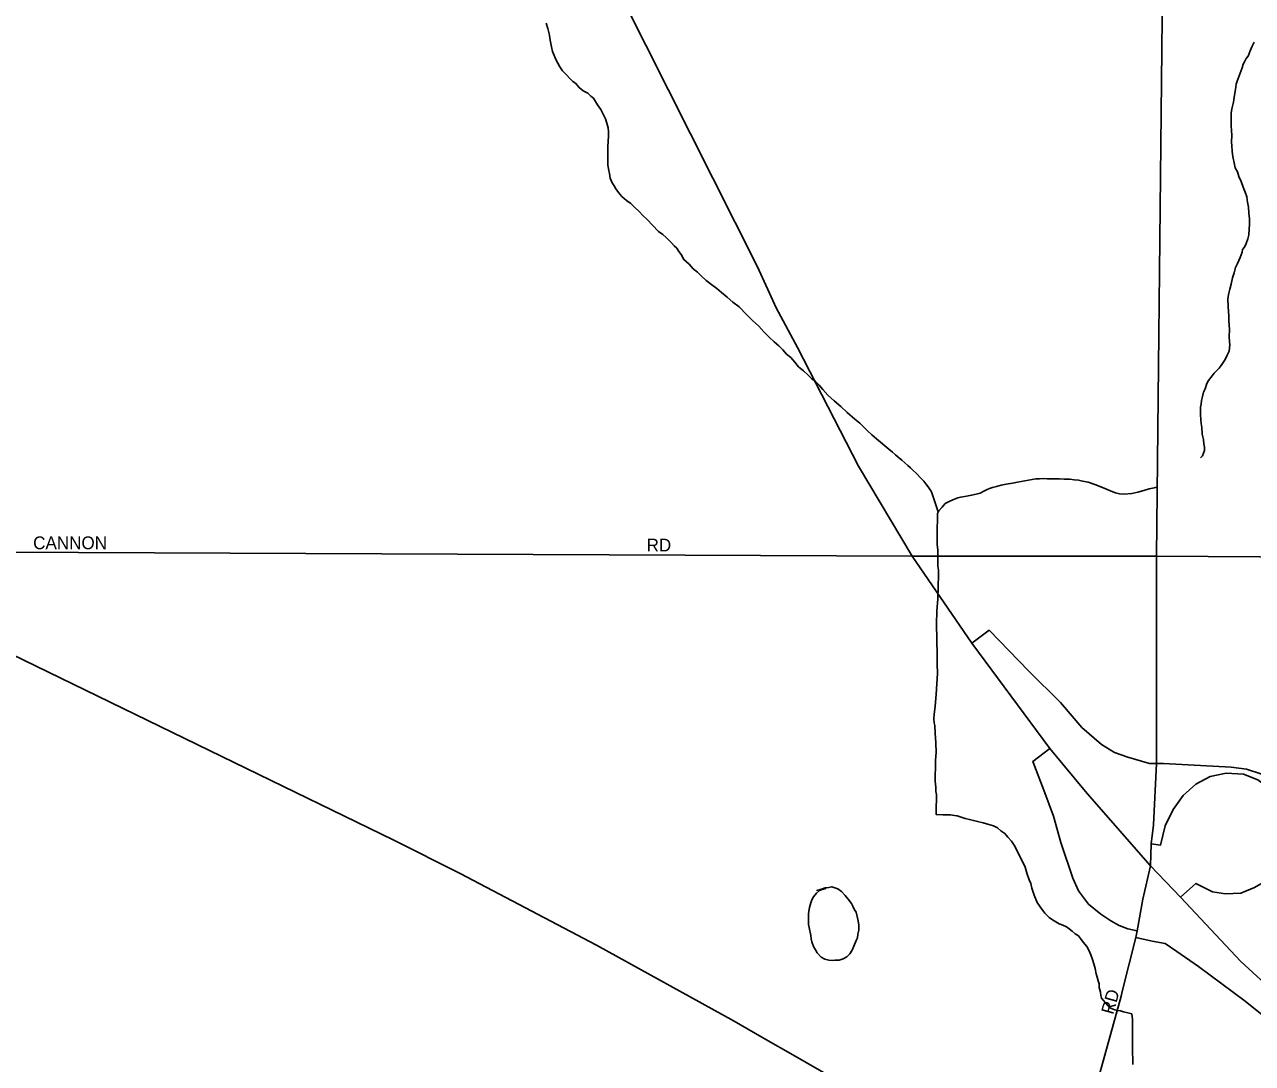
# Model space of a CAD drawing. Extents: x 2010165 to 2382125, y 1060529 to 1407316.
# Drawn here: x 2247661 to 2252478, y 1241710 to 1245787 of the extents above; entities that cross this region are included whole.
import ezdxf

# ---------------------------------------------------------------- set-up
doc = ezdxf.new("R2010")
doc.units = 0
for name, color, linetype in [('GM_X_City_Street', 7, 'Continuous'), ('GM_X_City_Street_Text', 7, 'Continuous'), ('GM_X_Interchange_Ramps', 7, 'Continuous'), ('GM_X_Minor_Lake', 7, 'Continuous'), ('GM_X_Minor_River', 7, 'Continuous'), ('GM_X_Rail_Line', 7, 'Continuous'), ('GM_X_US_Route', 7, 'Continuous')]:
    doc.layers.add(name, color=color, linetype=linetype)

msp = doc.modelspace()

# ---------------------------------------------------------------- linework, layer by layer
at = {"layer": 'GM_X_City_Street'}
for points in [[(2252102.4, 1243700.5), (2252160.1, 1249165.6)], [(2247513.3, 1243717.6), (2247575.5, 1243716.3), (2251143, 1243700.3), (2252102.4, 1243700.5), (2259197.2, 1243655.2), (2262280.1, 1243618.6), (2262326.9, 1243617.3)], [(2252102.1, 1242995.1), (2252102.4, 1243700.5)], [(2251969.2, 1241996.8), (2252021.1, 1242203.7), (2252026, 1242230.5), (2252048.8, 1242354.4), (2252078.1, 1242485.8), (2252081.5, 1242572.1), (2252089.7, 1242645.8), (2252102.1, 1242886.5), (2252102.1, 1242995.1)], [(2251556.4, 1239592.7), (2251552.8, 1239848), (2251556.5, 1240133.1), (2251573.5, 1240333.3), (2251594.3, 1240507.1), (2251622.6, 1240667.6), (2251879.2, 1241672), (2251963.5, 1241974.2), (2251969.2, 1241996.8)]]:
    msp.add_lwpolyline(points, dxfattribs=at)
at = {"layer": 'GM_X_Interchange_Ramps'}
for points in [[(2252102.1, 1242886.5), (2252074.8, 1242886.5), (2251989.8, 1242911.6), (2251937.1, 1242929.6), (2251886.8, 1242961.4), (2251808.8, 1243028.4), (2251725.7, 1243125.6), (2251600.7, 1243249.1), (2251446, 1243410), (2251377.1, 1243358.8)], [(2251683.5, 1242945.9), (2251616.3, 1242894.4), (2251660.1, 1242781.6), (2251698, 1242680.4), (2251726.9, 1242577.4), (2251774.2, 1242437.4), (2251796.5, 1242386.6), (2251835.6, 1242335.2), (2251883.8, 1242295.6), (2251923.4, 1242268.8), (2251955.9, 1242251.3), (2251989.1, 1242238.4), (2252026, 1242230.5)], [(2252776.2, 1241811.8), (2252832.7, 1241871.3), (2252761.5, 1241963.8), (2252713.4, 1242042.9), (2252680, 1242122.5), (2252650.9, 1242218.7), (2252645.4, 1242314.9), (2252641.8, 1242447.2), (2252646.1, 1242614.7), (2252635.9, 1242684.7), (2252608.8, 1242751.5), (2252562.1, 1242808), (2252511.2, 1242845.6), (2252454.7, 1242864.3), (2252395.2, 1242872.8), (2252130, 1242886.4), (2252102.1, 1242886.5)], [(2252081.5, 1242572.1), (2252118.3, 1242566.9), (2252136.4, 1242642.7), (2252167.5, 1242705.8), (2252206.9, 1242761.4), (2252256.2, 1242806.1), (2252312.8, 1242836.1), (2252374.9, 1242848.3), (2252443.3, 1242844.9), (2252499.8, 1242823), (2252552.1, 1242783.8), (2252589.3, 1242742.8), (2252616.1, 1242688), (2252623.3, 1242639.8), (2252626.1, 1242581.4), (2252607.9, 1242520.8), (2252580.7, 1242470.2), (2252536.3, 1242428.4), (2252487.1, 1242400.5), (2252433.3, 1242377.5), (2252372.5, 1242375.7), (2252321.7, 1242382.9), (2252256.7, 1242416.2), (2252196.1, 1242362.7)], [(2252021.1, 1242203.7), (2252085.6, 1242190), (2252136.3, 1242179.9), (2252181.9, 1242149.5), (2252266.4, 1242090.3), (2252450.5, 1241953.5), (2252707.3, 1241747.4), (2252776.2, 1241811.8)]]:
    msp.add_lwpolyline(points, dxfattribs=at)
at = {"layer": 'GM_X_Minor_Lake'}
msp.add_lwpolyline([(2250767.9, 1242388.3), (2250777.9, 1242390.4), (2250791.9, 1242394.5), (2250801.9, 1242398.6), (2250816, 1242400.7), (2250828, 1242402.8), (2250852.2, 1242394.9), (2250866.3, 1242384.9), (2250880.5, 1242369), (2250892.7, 1242355), (2250904.9, 1242337), (2250911, 1242327), (2250917.1, 1242312.9), (2250923.3, 1242302.9), (2250927.4, 1242286.9), (2250931.6, 1242268.8), (2250933.7, 1242252.8), (2250933.8, 1242242.7), (2250933.9, 1242232.7), (2250930, 1242216.6), (2250928.2, 1242202.5), (2250924.2, 1242192.4), (2250914.4, 1242170.2), (2250908.5, 1242154.1), (2250898.6, 1242140), (2250886.7, 1242127.9), (2250872.7, 1242119.7), (2250856.7, 1242115.6), (2250840.6, 1242115.5), (2250830.6, 1242113.4), (2250816.5, 1242115.3), (2250800.4, 1242119.3), (2250786.3, 1242127.2), (2250770.1, 1242143.2), (2250764, 1242155.2), (2250755.8, 1242169.2), (2250749.6, 1242187.2), (2250747.5, 1242199.3), (2250745.4, 1242211.3), (2250739.1, 1242243.4), (2250737, 1242255.5), (2250736.8, 1242271.6), (2250736.7, 1242283.6), (2250736.6, 1242295.7), (2250738.5, 1242307.7), (2250740.4, 1242321.8), (2250746.2, 1242339.9), (2250750.1, 1242352), (2250756.1, 1242364.1), (2250768, 1242378.3), (2250779.9, 1242388.4), (2250789.9, 1242392.5), (2250804, 1242396.6), (2250806, 1242396.6)], dxfattribs=at)
at = {"layer": 'GM_X_Minor_River'}
for points in [[(2249707.5, 1245791.4), (2249713.7, 1245771.3), (2249717.9, 1245755.3), (2249720, 1245745.2), (2249722.1, 1245733.2), (2249724.2, 1245719.2), (2249728.4, 1245699.1)], [(2249728.4, 1245699.1), (2249732.6, 1245681), (2249747, 1245647), (2249753.1, 1245634.9), (2249761.2, 1245620.9), (2249771.4, 1245604.9), (2249785.6, 1245591), (2249801.8, 1245573), (2249812, 1245563), (2249822, 1245557), (2249836.3, 1245539), (2249852.4, 1245527.1), (2249870.6, 1245517.2), (2249882.7, 1245505.2), (2249892.9, 1245497.2), (2249901, 1245485.2), (2249909.2, 1245471.2), (2249921.4, 1245453.2), (2249931.6, 1245435.2), (2249939.7, 1245417.1), (2249945.9, 1245399.1), (2249950.1, 1245381.1), (2249952.2, 1245367), (2249952.4, 1245348.9), (2249950.6, 1245328.8), (2249948.8, 1245306.7), (2249948.9, 1245292.6), (2249949, 1245280.6), (2249949.1, 1245270.5), (2249949.3, 1245246.4), (2249949.4, 1245234.4), (2249951.5, 1245222.3), (2249953.6, 1245212.3), (2249955.7, 1245202.2), (2249957.9, 1245184.2), (2249966.1, 1245166.1), (2249974.2, 1245154.1), (2249980.4, 1245142.1), (2249990.5, 1245128.1), (2250004.7, 1245112.1), (2250022.9, 1245096.2), (2250039.1, 1245084.2), (2250055.3, 1245068.3), (2250071.5, 1245054.3), (2250087.7, 1245036.3), (2250101.9, 1245022.4), (2250148.5, 1244974.4), (2250164.7, 1244962.5), (2250178.8, 1244950.5), (2250189, 1244940.6), (2250199.1, 1244930.6), (2250209.2, 1244918.6), (2250219.4, 1244908.6), (2250227.5, 1244896.6), (2250237.6, 1244884.6), (2250247.9, 1244864.6), (2250268.1, 1244846.6), (2250284.3, 1244828.6), (2250300.5, 1244814.7), (2250316.7, 1244798.7), (2250334.9, 1244782.8), (2250357.2, 1244764.8), (2250377.4, 1244750.9), (2250395.6, 1244734.9), (2250417.8, 1244717), (2250440.1, 1244697.1), (2250464.4, 1244679.1), (2250492.7, 1244649.2), (2250517, 1244625.2), (2250541.3, 1244603.3), (2250561.6, 1244581.3), (2250581.9, 1244559.3), (2250602.1, 1244541.4), (2250620.3, 1244525.4), (2250636.5, 1244509.5), (2250650.7, 1244493.5), (2250666.9, 1244479.5), (2250683.1, 1244461.5), (2250697.4, 1244443.6), (2250717.6, 1244427.6), (2250733.8, 1244411.6), (2250750, 1244395.7), (2250764.1, 1244385.7), (2250778.3, 1244371.8), (2250792.5, 1244353.8), (2250812.8, 1244331.8), (2250837.1, 1244309.8), (2250863.4, 1244287.9), (2250887.7, 1244264), (2250918, 1244238), (2250938.3, 1244222.1), (2250952.4, 1244208.1), (2250968.6, 1244192.1), (2250984.8, 1244176.2), (2251003.1, 1244160.2), (2251051.6, 1244120.4), (2251065.8, 1244108.4), (2251077.9, 1244098.4), (2251088, 1244088.4), (2251102.2, 1244076.5), (2251114.3, 1244066.5)], [(2252484.9, 1245717.3), (2252477, 1245701.2), (2252469.2, 1245683.1), (2252461.3, 1245662.9), (2252453.4, 1245652.8), (2252447.5, 1245640.7), (2252441.5, 1245630.6), (2252437.6, 1245616.6), (2252418, 1245564.2), (2252414.1, 1245552.1), (2252412.3, 1245532), (2252408.5, 1245509.9), (2252404.7, 1245481.7), (2252396.9, 1245455.5)], [(2252396.9, 1245455.5), (2252395.1, 1245439.4), (2252395.3, 1245411.3), (2252395.5, 1245389.2), (2252395.7, 1245371.1), (2252397.9, 1245351.1), (2252396.1, 1245326.9), (2252398.2, 1245308.8), (2252398.4, 1245290.8), (2252400.5, 1245276.7), (2252402.7, 1245262.7), (2252406.8, 1245244.6), (2252411, 1245224.5), (2252419.2, 1245208.5), (2252425.4, 1245190.5), (2252433.6, 1245170.4), (2252441.8, 1245148.4), (2252450, 1245128.3), (2252456.2, 1245110.3), (2252458.4, 1245090.2), (2252462.6, 1245070.1), (2252464.8, 1245046.1), (2252467, 1245024), (2252467.2, 1245003.9), (2252465.4, 1244983.8), (2252463.6, 1244961.6), (2252459.7, 1244945.5), (2252453.8, 1244927.4), (2252447.9, 1244913.3), (2252440, 1244903.2), (2252438.1, 1244893.1), (2252430.2, 1244873), (2252420.4, 1244848.8), (2252412.5, 1244832.7), (2252406.7, 1244812.6), (2252400.8, 1244792.4), (2252395, 1244768.3), (2252389.2, 1244748.1), (2252385.3, 1244732), (2252383.4, 1244720), (2252381.5, 1244707.9), (2252384, 1244657.7), (2252386.1, 1244645.6), (2252386.3, 1244623.5), (2252388.6, 1244589.4), (2252386.8, 1244561.2), (2252389, 1244541.2), (2252389.1, 1244529.1), (2252387.3, 1244505), (2252379.5, 1244488.8), (2252371.6, 1244472.7), (2252363.6, 1244460.6), (2252355.7, 1244448.5), (2252347.8, 1244438.4), (2252337.8, 1244428.3), (2252327.9, 1244418.2), (2252319.9, 1244408.1), (2252306.1, 1244389.9), (2252300.1, 1244377.8), (2252292.3, 1244357.7), (2252286.4, 1244343.6), (2252282.5, 1244327.4), (2252278.6, 1244311.3), (2252276.8, 1244297.3), (2252274.9, 1244285.2), (2252275, 1244273.1), (2252275.1, 1244255.1), (2252275.3, 1244237), (2252277.5, 1244220.9), (2252279.6, 1244204.8), (2252281.8, 1244178.7), (2252286, 1244158.7), (2252288.2, 1244140.6), (2252290.3, 1244128.6), (2252290.4, 1244114.5), (2252286.5, 1244104.4), (2252282.6, 1244094.3), (2252274.6, 1244086.2)], [(2251114.3, 1244066.5), (2251126.5, 1244056.6), (2251136.6, 1244046.6), (2251146.7, 1244036.6), (2251158.9, 1244026.6), (2251177.1, 1244006.6), (2251189.2, 1243994.7), (2251197.4, 1243984.7), (2251205.5, 1243972.7), (2251219.7, 1243952.7), (2251245.9, 1243874.1)], [(2252105, 1243970.6), (2252103, 1243970.6), (2252093, 1243968.5), (2252072.9, 1243964.4), (2252052.9, 1243958.2), (2252028.9, 1243952), (2252004.8, 1243945.8), (2251974.7, 1243943.6), (2251956.7, 1243945.5), (2251940.6, 1243949.4), (2251924.4, 1243955.3), (2251906.3, 1243963.2), (2251884.1, 1243973.1), (2251860, 1243981), (2251833.8, 1243990.9), (2251811.7, 1243994.8), (2251795.6, 1243998.7), (2251779.5, 1244000.6), (2251761.4, 1244002.5), (2251739.3, 1244002.3), (2251721.2, 1244004.2), (2251703.2, 1244004.1), (2251689.1, 1244004), (2251673, 1244003.9), (2251657, 1244005.8), (2251642.9, 1244003.7), (2251628.9, 1244003.6), (2251614.8, 1244001.5), (2251556.7, 1243991.1), (2251536.7, 1243986.9), (2251512.6, 1243982.7), (2251492.6, 1243978.6), (2251474.5, 1243974.4), (2251458.5, 1243970.3), (2251446.5, 1243966.2), (2251434.5, 1243960.1), (2251424.5, 1243956), (2251410.5, 1243947.9), (2251394.5, 1243943.8), (2251376.5, 1243939.6), (2251356.4, 1243935.5), (2251342.4, 1243933.4), (2251332.4, 1243931.3), (2251322.3, 1243929.2), (2251302.3, 1243921.1), (2251288.3, 1243914.9), (2251272.3, 1243906.8), (2251260.4, 1243892.7), (2251248.5, 1243878.5), (2251242.6, 1243868.4), (2251242.8, 1243844.3), (2251241.1, 1243808.1), (2251241.2, 1243798.1), (2251241.4, 1243776), (2251241.5, 1243761.9), (2251241.7, 1243745.8), (2251243.9, 1243723.8), (2251244.1, 1243697.6), (2251244.3, 1243679.5), (2251244.4, 1243661.5), (2251246.6, 1243645.4), (2251246.8, 1243625.3), (2251245.1, 1243581.1), (2251243.6, 1243532.8), (2251240, 1243484.6), (2251238.4, 1243434.3), (2251241.5, 1243311.8), (2251241.8, 1243277.6), (2251242.2, 1243239.4), (2251240.5, 1243199.3), (2251236.9, 1243159), (2251233.3, 1243110.8), (2251229.5, 1243080.6), (2251227.7, 1243062.5), (2251229.8, 1243046.5), (2251231.9, 1243036.4), (2251234.2, 1243006.3), (2251236.6, 1242968.1), (2251236.9, 1242930), (2251235.2, 1242899.8), (2251235.5, 1242867.6), (2251233.7, 1242843.5), (2251233.9, 1242817.4), (2251236.1, 1242793.3), (2251236.3, 1242777.2), (2251238.4, 1242765.2), (2251238.5, 1242755.1), (2251236.9, 1242706.9), (2251237.1, 1242686.8), (2251263.2, 1242685), (2251293.3, 1242685.2), (2251309.4, 1242683.3), (2251319.4, 1242681.3), (2251331.5, 1242677.4), (2251351.6, 1242671.5), (2251373.8, 1242665.6), (2251399.9, 1242659.8), (2251422.1, 1242653.9), (2251444.2, 1242648), (2251462.3, 1242642.1), (2251478.5, 1242634.1)], [(2251478.5, 1242634.1), (2251490.6, 1242622.2), (2251506.8, 1242612.2), (2251518.9, 1242598.2), (2251533.1, 1242582.3), (2251543.3, 1242566.3), (2251576, 1242502.2), (2251586.3, 1242480.1), (2251594.5, 1242452.1), (2251602.8, 1242430), (2251608.9, 1242416), (2251613.1, 1242397.9), (2251621.4, 1242369.8), (2251633.7, 1242341.8), (2251645.9, 1242323.8), (2251656, 1242309.8), (2251664.2, 1242299.8), (2251680.4, 1242281.8), (2251694.5, 1242273.9), (2251706.6, 1242265.9), (2251720.7, 1242258), (2251734.9, 1242252), (2251749, 1242246.1), (2251759.1, 1242238.1), (2251771.2, 1242228.2), (2251783.3, 1242218.2), (2251795.5, 1242210.2), (2251803.6, 1242200.2), (2251813.7, 1242186.2), (2251828, 1242168.2), (2251836.1, 1242154.2), (2251844.3, 1242136.2), (2251850.5, 1242118.2), (2251856.7, 1242100.1), (2251860.9, 1242082.1), (2251865, 1242062), (2251869.2, 1242048), (2251873.3, 1242033.9), (2251877.4, 1242021.9), (2251877.6, 1242007.8), (2251881.7, 1241989.8), (2251883.9, 1241975.7), (2251886, 1241965.7), (2251886, 1241965.7)], [(2251886, 1241965.7), (2251918.4, 1241927.7), (2251938.6, 1241919.8), (2251948.6, 1241917.9), (2251960.7, 1241915.9), (2251972.8, 1241912), (2251988.9, 1241908.1), (2252005, 1241904.2), (2252007.2, 1241882.1), (2252007.4, 1241864), (2252007.5, 1241851.9), (2252007.5, 1241841.9), (2252007.7, 1241827.8), (2252007.9, 1241803.7), (2252008.1, 1241781.6), (2252008.3, 1241763.5), (2252008.4, 1241749.5), (2252008.6, 1241729.4), (2252008.8, 1241705.3)]]:
    msp.add_lwpolyline(points, dxfattribs=at)
at = {"layer": 'GM_X_Rail_Line'}
msp.add_lwpolyline([(2246838.2, 1243692.3), (2247022.7, 1243601.3), (2248482.6, 1242890.8), (2249107.1, 1242587.2), (2249370.2, 1242454.9), (2249904.5, 1242173.6), (2250444.7, 1241875), (2250578.7, 1241798.1), (2250665.5, 1241749.3), (2250840.9, 1241647.5), (2251021.2, 1241540.8), (2251358.7, 1241329.1), (2251483.6, 1241246.4), (2251635.8, 1241133), (2251699.5, 1241089.2), (2253510.1, 1239898.9), (2254888.2, 1238994.8), (2256816.3, 1237728.4), (2257884.1, 1237029.3)], dxfattribs=at)
at = {"layer": 'GM_X_US_Route'}
msp.add_lwpolyline([(2250010.2, 1245880.3), (2250536.5, 1244835.6), (2250610.2, 1244675.3), (2250693.8, 1244519), (2250933.4, 1244054), (2251143, 1243700.3), (2251377.1, 1243358.8), (2251683.5, 1242945.9), (2251830.4, 1242769.4), (2252078.1, 1242485.8), (2252196.1, 1242362.7), (2252432.8, 1242109.7), (2252572.4, 1241981.3)], dxfattribs=at)

# ---------------------------------------------------------------- texts
at = {"layer": 'GM_X_City_Street_Text'}
for s, rotation, p in [('CANNON', 0, (2247694.5, 1243727.8)), ('RD', 0, (2250101.3, 1243718.9)), ('RD', 74.4821, (2251932, 1241899.1))]:
    msp.add_text(s, height=50, rotation=rotation, dxfattribs=at).set_placement(p)

doc.saveas('drawing.dxf')
